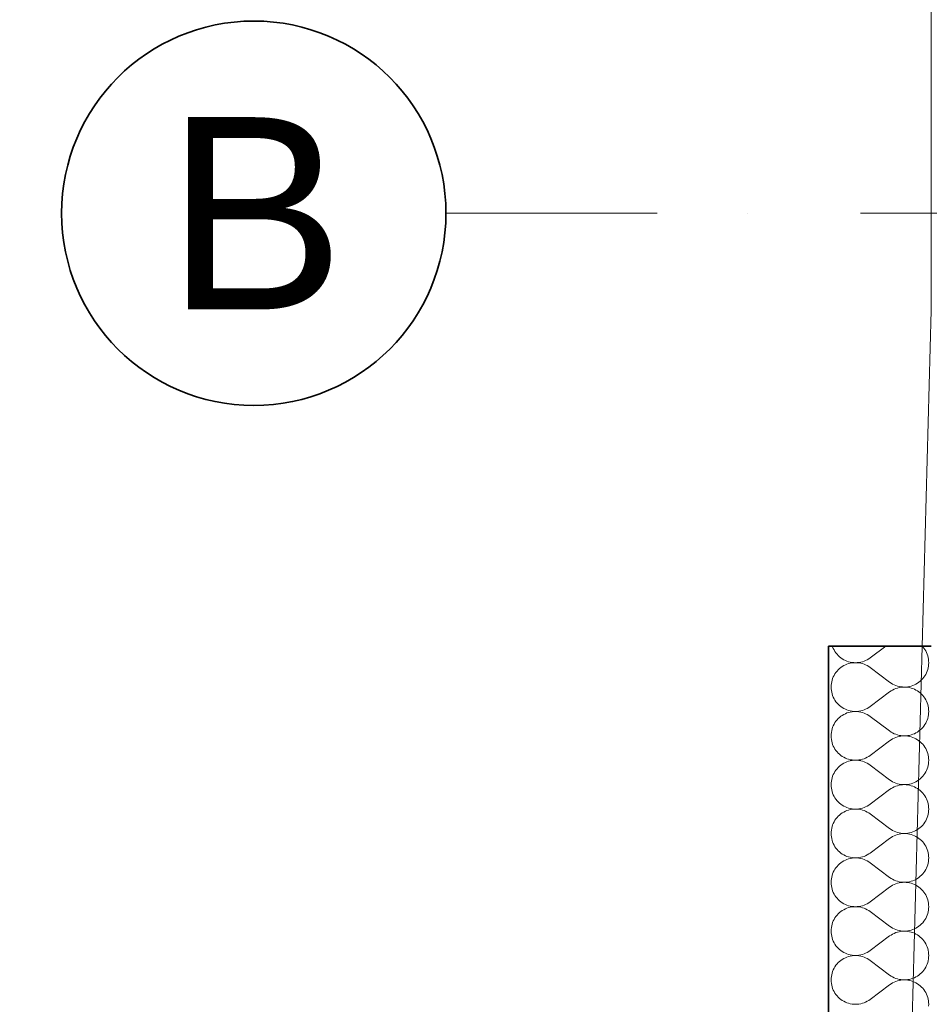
# Model space of a CAD drawing. Header units: millimetres. Extents: x -148444 to 51443, y -4810 to 453290.
# Tile 324 of 551: x -139261 to -137841, y 359514 to 361051. Entities that reach past the tile are written whole.
import ezdxf

# ---------------------------------------------------------------- set-up
doc = ezdxf.new("R2010")
doc.units = ezdxf.units.MM
doc.linetypes.add('Kropki i Kreski', pattern=[6.702778, 3.527778, -1.763889, 0, -1.411111])
for name, color, linetype in [('- A - ocieplenie', 8, 'Continuous'), ('Konstrukcja - Siatka mod', 8, 'Continuous'), ('Konstrukcja - Stropy', 8, 'Continuous')]:
    doc.layers.add(name, color=color, linetype=linetype)
doc.styles.add('STYL_AUTOMATYCZNY_1', font='arial.ttf')

# ---------------------------------------------------------------- blocks, each defined once
blk = doc.blocks.new('*X28')
at = {"layer": '- A - ocieplenie', "linetype": 'Continuous', "lineweight": 13, "ltscale": 100}
for p, q in [((19783.3, 387506.9), (19783.7, 387505.8)), ((19783.7, 387505.8), (19784.7, 387503.3)), ((19784.7, 387503.3), (19785.9, 387500.9)), ((19866.5, 387506.9), (19842.2, 387488.7)), ((19924.4, 387506), (19923.6, 387506.9)), ((19926.1, 387503.9), (19924.4, 387506)), ((19927.6, 387501.7), (19926.1, 387503.9)), ((19929, 387499.3), (19927.6, 387501.7)), ((19785.9, 387500.9), (19787.3, 387498.5)), ((19787.3, 387498.5), (19788.9, 387496.3)), ((19788.9, 387496.3), (19790.6, 387494.2)), ((19790.6, 387494.2), (19792.5, 387492.2)), ((19792.5, 387492.2), (19794.4, 387490.3)), ((19794.4, 387490.3), (19796.6, 387488.6)), ((19796.6, 387488.6), (19798.8, 387487.1)), ((19798.8, 387487.1), (19801.1, 387485.7)), ((19837.7, 387485.7), (19840, 387487.1)), ((19840, 387487.1), (19842.2, 387488.7)), ((19930.2, 387496.9), (19929, 387499.3)), ((19931.3, 387494.4), (19930.2, 387496.9)), ((19932.1, 387491.8), (19931.3, 387494.4)), ((19932.8, 387489.1), (19932.1, 387491.8)), ((19933.3, 387486.5), (19932.8, 387489.1)), ((19933.6, 387483.8), (19933.3, 387486.5)), ((19794.4, 387471.8), (19792.5, 387469.9)), ((19796.6, 387473.5), (19794.4, 387471.8)), ((19798.8, 387475), (19796.6, 387473.5)), ((19801.1, 387476.4), (19798.8, 387475)), ((19801.1, 387485.7), (19803.6, 387484.5)), ((19803.6, 387477.6), (19801.1, 387476.4)), ((19803.6, 387484.5), (19806.1, 387483.4)), ((19806.1, 387478.7), (19803.6, 387477.6)), ((19806.1, 387483.4), (19808.7, 387482.6)), ((19808.7, 387479.5), (19806.1, 387478.7)), ((19808.7, 387482.6), (19811.3, 387481.9)), ((19811.3, 387480.2), (19808.7, 387479.5)), ((19811.3, 387481.9), (19814, 387481.4)), ((19814, 387480.7), (19811.3, 387480.2)), ((19814, 387481.4), (19816.7, 387481.1)), ((19816.7, 387481), (19814, 387480.7)), ((19816.7, 387481.1), (19819.4, 387481)), ((19819.4, 387481), (19816.7, 387481)), ((19819.4, 387481), (19822.1, 387481.1)), ((19822.1, 387480.9), (19819.4, 387481)), ((19822.1, 387481.1), (19824.8, 387481.4)), ((19824.8, 387480.7), (19822.1, 387480.9)), ((19824.8, 387481.4), (19827.5, 387481.9)), ((19827.5, 387480.2), (19824.8, 387480.7)), ((19827.5, 387481.9), (19830.1, 387482.6)), ((19830.1, 387479.5), (19827.5, 387480.2)), ((19830.1, 387482.6), (19832.7, 387483.5)), ((19832.7, 387478.6), (19830.1, 387479.5)), ((19832.7, 387483.5), (19835.2, 387484.5)), ((19835.2, 387477.6), (19832.7, 387478.6)), ((19835.2, 387484.5), (19837.7, 387485.7)), ((19837.7, 387476.4), (19835.2, 387477.6)), ((19840, 387475), (19837.7, 387476.4)), ((19842.2, 387473.4), (19840, 387475)), ((19872.7, 387450.6), (19842.2, 387473.4)), ((19932.1, 387470.3), (19932.8, 387472.9)), ((19932.8, 387472.9), (19933.3, 387475.6)), ((19933.3, 387475.6), (19933.6, 387478.3)), ((19933.7, 387481), (19933.6, 387483.8)), ((19933.6, 387478.3), (19933.7, 387481)), ((19783.7, 387456.3), (19782.8, 387453.7)), ((19784.7, 387458.8), (19783.7, 387456.3)), ((19785.9, 387461.2), (19784.7, 387458.8)), ((19787.3, 387463.6), (19785.9, 387461.2)), ((19788.9, 387465.8), (19787.3, 387463.6)), ((19790.6, 387467.9), (19788.9, 387465.8)), ((19792.5, 387469.9), (19790.6, 387467.9)), ((19922.5, 387454.1), (19924.4, 387456.1)), ((19924.4, 387456.1), (19926.1, 387458.2)), ((19926.1, 387458.2), (19927.6, 387460.4)), ((19927.6, 387460.4), (19929, 387462.8)), ((19929, 387462.8), (19930.2, 387465.2)), ((19930.2, 387465.2), (19931.3, 387467.7)), ((19931.3, 387467.7), (19932.1, 387470.3)), ((19781.4, 387445.7), (19781.3, 387443)), ((19781.3, 387443), (19781.4, 387440.2)), ((19781.7, 387448.4), (19781.4, 387445.7)), ((19781.4, 387440.2), (19781.7, 387437.5)), ((19782.2, 387451.1), (19781.7, 387448.4)), ((19782.8, 387453.7), (19782.2, 387451.1)), ((19872.7, 387450.6), (19874.9, 387449)), ((19874.9, 387449), (19877.3, 387447.6)), ((19877.3, 387447.6), (19879.7, 387446.4)), ((19879.7, 387446.4), (19882.2, 387445.4)), ((19882.2, 387440.5), (19879.7, 387439.5)), ((19882.2, 387445.4), (19884.8, 387444.5)), ((19884.8, 387441.4), (19882.2, 387440.5)), ((19884.8, 387444.5), (19887.4, 387443.8)), ((19887.4, 387442.1), (19884.8, 387441.4)), ((19887.4, 387443.8), (19890.1, 387443.3)), ((19890.1, 387442.6), (19887.4, 387442.1)), ((19890.1, 387443.3), (19892.8, 387443.1)), ((19892.8, 387442.9), (19890.1, 387442.6)), ((19892.8, 387443.1), (19895.5, 387443)), ((19895.5, 387443), (19892.8, 387442.9)), ((19895.5, 387443), (19898.3, 387443)), ((19898.3, 387442.9), (19895.5, 387443)), ((19898.3, 387443), (19901, 387443.3)), ((19901, 387442.6), (19898.3, 387442.9)), ((19901, 387443.3), (19903.6, 387443.8)), ((19903.6, 387442.1), (19901, 387442.6)), ((19903.6, 387443.8), (19906.3, 387444.5)), ((19906.3, 387441.4), (19903.6, 387442.1)), ((19906.3, 387444.5), (19908.9, 387445.3)), ((19908.9, 387440.6), (19906.3, 387441.4)), ((19908.9, 387445.3), (19911.4, 387446.4)), ((19911.4, 387439.5), (19908.9, 387440.6)), ((19911.4, 387446.4), (19913.8, 387447.6)), ((19913.8, 387447.6), (19916.2, 387449)), ((19916.2, 387449), (19918.4, 387450.5)), ((19918.4, 387450.5), (19920.5, 387452.2)), ((19920.5, 387452.2), (19922.5, 387454.1)), ((19781.7, 387437.5), (19782.2, 387434.9)), ((19782.2, 387434.9), (19782.8, 387432.2)), ((19782.8, 387432.2), (19783.7, 387429.6)), ((19783.7, 387429.6), (19784.7, 387427.1)), ((19784.7, 387427.1), (19785.9, 387424.7)), ((19785.9, 387424.7), (19787.3, 387422.3)), ((19872.7, 387435.3), (19842.2, 387412.5)), ((19874.9, 387436.9), (19872.7, 387435.3)), ((19877.3, 387438.3), (19874.9, 387436.9)), ((19879.7, 387439.5), (19877.3, 387438.3)), ((19913.8, 387438.3), (19911.4, 387439.5)), ((19916.2, 387436.9), (19913.8, 387438.3)), ((19918.4, 387435.4), (19916.2, 387436.9)), ((19920.5, 387433.7), (19918.4, 387435.4)), ((19922.5, 387431.8), (19920.5, 387433.7)), ((19924.4, 387429.8), (19922.5, 387431.8)), ((19926.1, 387427.7), (19924.4, 387429.8)), ((19927.6, 387425.5), (19926.1, 387427.7)), ((19929, 387423.1), (19927.6, 387425.5)), ((19787.3, 387422.3), (19788.9, 387420.1)), ((19788.9, 387420.1), (19790.6, 387418)), ((19790.6, 387418), (19792.5, 387416)), ((19792.5, 387416), (19794.4, 387414.2)), ((19794.4, 387414.2), (19796.6, 387412.4)), ((19796.6, 387412.4), (19798.8, 387410.9)), ((19798.8, 387410.9), (19801.1, 387409.5)), ((19801.1, 387409.5), (19803.6, 387408.3)), ((19835.2, 387408.3), (19837.7, 387409.5)), ((19837.7, 387409.5), (19840, 387410.9)), ((19840, 387410.9), (19842.2, 387412.5)), ((19930.2, 387420.7), (19929, 387423.1)), ((19931.3, 387418.2), (19930.2, 387420.7)), ((19932.1, 387415.6), (19931.3, 387418.2)), ((19932.8, 387413), (19932.1, 387415.6)), ((19933.3, 387410.3), (19932.8, 387413)), ((19933.6, 387407.6), (19933.3, 387410.3)), ((19794.4, 387395.6), (19792.5, 387393.7)), ((19796.6, 387397.3), (19794.4, 387395.6)), ((19798.8, 387398.8), (19796.6, 387397.3)), ((19801.1, 387400.2), (19798.8, 387398.8)), ((19803.6, 387401.4), (19801.1, 387400.2)), ((19803.6, 387408.3), (19806.1, 387407.3)), ((19806.1, 387402.5), (19803.6, 387401.4)), ((19806.1, 387407.3), (19808.7, 387406.4)), ((19808.7, 387403.3), (19806.1, 387402.5)), ((19808.7, 387406.4), (19811.3, 387405.7)), ((19811.3, 387404), (19808.7, 387403.3)), ((19811.3, 387405.7), (19814, 387405.2)), ((19814, 387404.5), (19811.3, 387404)), ((19814, 387405.2), (19816.7, 387405)), ((19816.7, 387404.8), (19814, 387404.5)), ((19816.7, 387405), (19819.4, 387404.9)), ((19819.4, 387404.9), (19816.7, 387404.8)), ((19819.4, 387404.9), (19822.1, 387405)), ((19822.1, 387404.8), (19819.4, 387404.9)), ((19822.1, 387405), (19824.8, 387405.2)), ((19824.8, 387404.5), (19822.1, 387404.8)), ((19824.8, 387405.2), (19827.5, 387405.7)), ((19827.5, 387404), (19824.8, 387404.5)), ((19827.5, 387405.7), (19830.1, 387406.4)), ((19830.1, 387403.3), (19827.5, 387404)), ((19830.1, 387406.4), (19832.7, 387407.3)), ((19832.7, 387402.4), (19830.1, 387403.3)), ((19832.7, 387407.3), (19835.2, 387408.3)), ((19835.2, 387401.4), (19832.7, 387402.4)), ((19837.7, 387400.2), (19835.2, 387401.4)), ((19840, 387398.8), (19837.7, 387400.2)), ((19842.2, 387397.2), (19840, 387398.8)), ((19872.7, 387374.4), (19842.2, 387397.2)), ((19931.3, 387391.5), (19932.1, 387394.1)), ((19932.1, 387394.1), (19932.8, 387396.8)), ((19932.8, 387396.8), (19933.3, 387399.4)), ((19933.3, 387399.4), (19933.6, 387402.1)), ((19933.7, 387404.9), (19933.6, 387407.6)), ((19933.6, 387402.1), (19933.7, 387404.9)), ((19783.7, 387380.1), (19782.8, 387377.5)), ((19784.7, 387382.6), (19783.7, 387380.1)), ((19785.9, 387385), (19784.7, 387382.6)), ((19787.3, 387387.4), (19785.9, 387385)), ((19788.9, 387389.6), (19787.3, 387387.4)), ((19790.6, 387391.7), (19788.9, 387389.6)), ((19792.5, 387393.7), (19790.6, 387391.7)), ((19922.5, 387377.9), (19924.4, 387379.9)), ((19924.4, 387379.9), (19926.1, 387382)), ((19926.1, 387382), (19927.6, 387384.3)), ((19927.6, 387384.3), (19929, 387386.6)), ((19929, 387386.6), (19930.2, 387389)), ((19930.2, 387389), (19931.3, 387391.5)), ((19781.4, 387369.5), (19781.3, 387366.8)), ((19781.3, 387366.8), (19781.4, 387364)), ((19781.7, 387372.2), (19781.4, 387369.5)), ((19781.4, 387364), (19781.7, 387361.3)), ((19782.2, 387374.9), (19781.7, 387372.2)), ((19782.8, 387377.5), (19782.2, 387374.9)), ((19872.7, 387374.4), (19874.9, 387372.8)), ((19874.9, 387372.8), (19877.3, 387371.4)), ((19877.3, 387371.4), (19879.7, 387370.2)), ((19879.7, 387363.3), (19877.3, 387362.1)), ((19879.7, 387370.2), (19882.2, 387369.2)), ((19882.2, 387364.4), (19879.7, 387363.3)), ((19882.2, 387369.2), (19884.8, 387368.3)), ((19884.8, 387365.2), (19882.2, 387364.4)), ((19884.8, 387368.3), (19887.4, 387367.6)), ((19887.4, 387365.9), (19884.8, 387365.2)), ((19887.4, 387367.6), (19890.1, 387367.2)), ((19890.1, 387366.4), (19887.4, 387365.9)), ((19890.1, 387367.2), (19892.8, 387366.9)), ((19892.8, 387366.7), (19890.1, 387366.4)), ((19892.8, 387366.9), (19895.5, 387366.8)), ((19895.5, 387366.8), (19892.8, 387366.7)), ((19895.5, 387366.8), (19898.3, 387366.9)), ((19898.3, 387366.7), (19895.5, 387366.8)), ((19898.3, 387366.9), (19901, 387367.1)), ((19901, 387366.4), (19898.3, 387366.7)), ((19901, 387367.1), (19903.6, 387367.6)), ((19903.6, 387365.9), (19901, 387366.4)), ((19903.6, 387367.6), (19906.3, 387368.3)), ((19906.3, 387365.2), (19903.6, 387365.9)), ((19906.3, 387368.3), (19908.9, 387369.2)), ((19908.9, 387364.4), (19906.3, 387365.2)), ((19908.9, 387369.2), (19911.4, 387370.2)), ((19911.4, 387363.3), (19908.9, 387364.4)), ((19911.4, 387370.2), (19913.8, 387371.4)), ((19913.8, 387362.1), (19911.4, 387363.3)), ((19913.8, 387371.4), (19916.2, 387372.8)), ((19916.2, 387372.8), (19918.4, 387374.4)), ((19918.4, 387374.4), (19920.5, 387376.1)), ((19920.5, 387376.1), (19922.5, 387377.9)), ((19781.7, 387361.3), (19782.2, 387358.7)), ((19782.2, 387358.7), (19782.8, 387356)), ((19782.8, 387356), (19783.7, 387353.4)), ((19783.7, 387353.4), (19784.7, 387350.9)), ((19784.7, 387350.9), (19785.9, 387348.5)), ((19785.9, 387348.5), (19787.3, 387346.2)), ((19872.7, 387359.1), (19842.2, 387336.3)), ((19874.9, 387360.7), (19872.7, 387359.1)), ((19877.3, 387362.1), (19874.9, 387360.7)), ((19916.2, 387360.7), (19913.8, 387362.1)), ((19918.4, 387359.2), (19916.2, 387360.7)), ((19920.5, 387357.5), (19918.4, 387359.2)), ((19922.5, 387355.6), (19920.5, 387357.5)), ((19924.4, 387353.6), (19922.5, 387355.6)), ((19926.1, 387351.5), (19924.4, 387353.6)), ((19927.6, 387349.3), (19926.1, 387351.5)), ((19929, 387346.9), (19927.6, 387349.3)), ((19787.3, 387346.2), (19788.9, 387343.9)), ((19788.9, 387343.9), (19790.6, 387341.8)), ((19790.6, 387341.8), (19792.5, 387339.8)), ((19792.5, 387339.8), (19794.4, 387338)), ((19794.4, 387338), (19796.6, 387336.3)), ((19796.6, 387336.3), (19798.8, 387334.7)), ((19798.8, 387334.7), (19801.1, 387333.3)), ((19801.1, 387333.3), (19803.6, 387332.1)), ((19835.2, 387332.1), (19837.7, 387333.3)), ((19837.7, 387333.3), (19840, 387334.7)), ((19840, 387334.7), (19842.2, 387336.3)), ((19930.2, 387344.5), (19929, 387346.9)), ((19931.3, 387342), (19930.2, 387344.5)), ((19932.1, 387339.4), (19931.3, 387342)), ((19932.8, 387336.8), (19932.1, 387339.4)), ((19933.3, 387334.1), (19932.8, 387336.8)), ((19933.6, 387331.4), (19933.3, 387334.1)), ((19792.5, 387317.5), (19790.6, 387315.5)), ((19794.4, 387319.4), (19792.5, 387317.5)), ((19796.6, 387321.1), (19794.4, 387319.4)), ((19798.8, 387322.6), (19796.6, 387321.1)), ((19801.1, 387324), (19798.8, 387322.6)), ((19803.6, 387325.2), (19801.1, 387324)), ((19803.6, 387332.1), (19806.1, 387331.1)), ((19806.1, 387326.3), (19803.6, 387325.2)), ((19806.1, 387331.1), (19808.7, 387330.2)), ((19808.7, 387327.1), (19806.1, 387326.3)), ((19808.7, 387330.2), (19811.3, 387329.5)), ((19811.3, 387327.8), (19808.7, 387327.1)), ((19811.3, 387329.5), (19814, 387329.1)), ((19814, 387328.3), (19811.3, 387327.8)), ((19814, 387329.1), (19816.7, 387328.8)), ((19816.7, 387328.6), (19814, 387328.3)), ((19816.7, 387328.8), (19819.4, 387328.7)), ((19819.4, 387328.7), (19816.7, 387328.6)), ((19819.4, 387328.7), (19822.1, 387328.8)), ((19822.1, 387328.6), (19819.4, 387328.7)), ((19822.1, 387328.8), (19824.8, 387329.1)), ((19824.8, 387328.3), (19822.1, 387328.6)), ((19824.8, 387329.1), (19827.5, 387329.5)), ((19827.5, 387327.8), (19824.8, 387328.3)), ((19827.5, 387329.5), (19830.1, 387330.2)), ((19830.1, 387327.1), (19827.5, 387327.8)), ((19830.1, 387330.2), (19832.7, 387331.1)), ((19832.7, 387326.3), (19830.1, 387327.1)), ((19832.7, 387331.1), (19835.2, 387332.1)), ((19835.2, 387325.2), (19832.7, 387326.3)), ((19837.7, 387324), (19835.2, 387325.2)), ((19840, 387322.6), (19837.7, 387324)), ((19842.2, 387321), (19840, 387322.6)), ((19872.7, 387298.2), (19842.2, 387321)), ((19931.3, 387315.3), (19932.1, 387317.9)), ((19932.1, 387317.9), (19932.8, 387320.6)), ((19932.8, 387320.6), (19933.3, 387323.2)), ((19933.3, 387323.2), (19933.6, 387325.9)), ((19933.7, 387328.7), (19933.6, 387331.4)), ((19933.6, 387325.9), (19933.7, 387328.7)), ((19783.7, 387303.9), (19782.8, 387301.3)), ((19784.7, 387306.4), (19783.7, 387303.9)), ((19785.9, 387308.8), (19784.7, 387306.4)), ((19787.3, 387311.2), (19785.9, 387308.8)), ((19788.9, 387313.4), (19787.3, 387311.2)), ((19790.6, 387315.5), (19788.9, 387313.4)), ((19920.5, 387299.9), (19922.5, 387301.7)), ((19922.5, 387301.7), (19924.4, 387303.7)), ((19924.4, 387303.7), (19926.1, 387305.8)), ((19926.1, 387305.8), (19927.6, 387308.1)), ((19927.6, 387308.1), (19929, 387310.4)), ((19929, 387310.4), (19930.2, 387312.8)), ((19930.2, 387312.8), (19931.3, 387315.3)), ((19781.4, 387293.3), (19781.3, 387290.6)), ((19781.3, 387290.6), (19781.4, 387287.9)), ((19781.7, 387296), (19781.4, 387293.3)), ((19781.4, 387287.9), (19781.7, 387285.1)), ((19782.2, 387298.7), (19781.7, 387296)), ((19782.8, 387301.3), (19782.2, 387298.7)), ((19872.7, 387298.2), (19874.9, 387296.6)), ((19874.9, 387296.6), (19877.3, 387295.2)), ((19877.3, 387295.2), (19879.7, 387294)), ((19879.7, 387287.1), (19877.3, 387285.9)), ((19879.7, 387294), (19882.2, 387293)), ((19882.2, 387288.2), (19879.7, 387287.1)), ((19882.2, 387293), (19884.8, 387292.1)), ((19884.8, 387289), (19882.2, 387288.2)), ((19884.8, 387292.1), (19887.4, 387291.4)), ((19887.4, 387289.7), (19884.8, 387289)), ((19887.4, 387291.4), (19890.1, 387291)), ((19890.1, 387290.2), (19887.4, 387289.7)), ((19890.1, 387291), (19892.8, 387290.7)), ((19892.8, 387290.5), (19890.1, 387290.2)), ((19892.8, 387290.7), (19895.5, 387290.6)), ((19895.5, 387290.6), (19892.8, 387290.5)), ((19895.5, 387290.6), (19898.3, 387290.7)), ((19898.3, 387290.5), (19895.5, 387290.6)), ((19898.3, 387290.7), (19901, 387291)), ((19901, 387290.2), (19898.3, 387290.5)), ((19901, 387291), (19903.6, 387291.4)), ((19903.6, 387289.7), (19901, 387290.2)), ((19903.6, 387291.4), (19906.3, 387292.1)), ((19906.3, 387289), (19903.6, 387289.7)), ((19906.3, 387292.1), (19908.9, 387293)), ((19908.9, 387288.2), (19906.3, 387289)), ((19908.9, 387293), (19911.4, 387294)), ((19911.4, 387287.1), (19908.9, 387288.2)), ((19911.4, 387294), (19913.8, 387295.2)), ((19913.8, 387285.9), (19911.4, 387287.1)), ((19913.8, 387295.2), (19916.2, 387296.6)), ((19916.2, 387296.6), (19918.4, 387298.2)), ((19918.4, 387298.2), (19920.5, 387299.9)), ((19781.7, 387285.1), (19782.2, 387282.5)), ((19782.2, 387282.5), (19782.8, 387279.8)), ((19782.8, 387279.8), (19783.7, 387277.3)), ((19783.7, 387277.3), (19784.7, 387274.7)), ((19784.7, 387274.7), (19785.9, 387272.3)), ((19785.9, 387272.3), (19787.3, 387270)), ((19872.7, 387283), (19842.2, 387260.1)), ((19874.9, 387284.5), (19872.7, 387283)), ((19877.3, 387285.9), (19874.9, 387284.5)), ((19916.2, 387284.5), (19913.8, 387285.9)), ((19918.4, 387283), (19916.2, 387284.5)), ((19920.5, 387281.3), (19918.4, 387283)), ((19922.5, 387279.4), (19920.5, 387281.3)), ((19924.4, 387277.4), (19922.5, 387279.4)), ((19926.1, 387275.3), (19924.4, 387277.4)), ((19927.6, 387273.1), (19926.1, 387275.3)), ((19929, 387270.7), (19927.6, 387273.1)), ((19787.3, 387270), (19788.9, 387267.7)), ((19788.9, 387267.7), (19790.6, 387265.6)), ((19790.6, 387265.6), (19792.5, 387263.6)), ((19792.5, 387263.6), (19794.4, 387261.8)), ((19794.4, 387261.8), (19796.6, 387260.1)), ((19796.6, 387260.1), (19798.8, 387258.5)), ((19798.8, 387258.5), (19801.1, 387257.1)), ((19801.1, 387257.1), (19803.6, 387255.9)), ((19803.6, 387255.9), (19806.1, 387254.9)), ((19832.7, 387254.9), (19835.2, 387255.9)), ((19835.2, 387255.9), (19837.7, 387257.2)), ((19837.7, 387257.2), (19840, 387258.5)), ((19840, 387258.5), (19842.2, 387260.1)), ((19930.2, 387268.3), (19929, 387270.7)), ((19931.3, 387265.8), (19930.2, 387268.3)), ((19932.1, 387263.2), (19931.3, 387265.8)), ((19932.8, 387260.6), (19932.1, 387263.2)), ((19933.3, 387257.9), (19932.8, 387260.6)), ((19933.6, 387255.2), (19933.3, 387257.9)), ((19792.5, 387241.3), (19790.6, 387239.3)), ((19794.4, 387243.2), (19792.5, 387241.3)), ((19796.6, 387244.9), (19794.4, 387243.2)), ((19798.8, 387246.4), (19796.6, 387244.9)), ((19801.1, 387247.8), (19798.8, 387246.4)), ((19803.6, 387249), (19801.1, 387247.8)), ((19806.1, 387250.1), (19803.6, 387249)), ((19806.1, 387254.9), (19808.7, 387254)), ((19808.7, 387250.9), (19806.1, 387250.1)), ((19808.7, 387254), (19811.3, 387253.3)), ((19811.3, 387251.6), (19808.7, 387250.9)), ((19811.3, 387253.3), (19814, 387252.9)), ((19814, 387252.1), (19811.3, 387251.6)), ((19814, 387252.9), (19816.7, 387252.6)), ((19816.7, 387252.4), (19814, 387252.1)), ((19816.7, 387252.6), (19819.4, 387252.5)), ((19819.4, 387252.5), (19816.7, 387252.4)), ((19819.4, 387252.5), (19822.1, 387252.6)), ((19822.1, 387252.4), (19819.4, 387252.5)), ((19822.1, 387252.6), (19824.8, 387252.9)), ((19824.8, 387252.1), (19822.1, 387252.4)), ((19824.8, 387252.9), (19827.5, 387253.4)), ((19827.5, 387251.6), (19824.8, 387252.1)), ((19827.5, 387253.4), (19830.1, 387254)), ((19830.1, 387250.9), (19827.5, 387251.6)), ((19830.1, 387254), (19832.7, 387254.9)), ((19832.7, 387250.1), (19830.1, 387250.9)), ((19835.2, 387249), (19832.7, 387250.1)), ((19837.7, 387247.8), (19835.2, 387249)), ((19840, 387246.4), (19837.7, 387247.8)), ((19842.2, 387244.9), (19840, 387246.4)), ((19872.7, 387222), (19842.2, 387244.9)), ((19931.3, 387239.2), (19932.1, 387241.7)), ((19932.1, 387241.7), (19932.8, 387244.4)), ((19932.8, 387244.4), (19933.3, 387247.1)), ((19933.3, 387247.1), (19933.6, 387249.8)), ((19933.7, 387252.5), (19933.6, 387255.2)), ((19933.6, 387249.8), (19933.7, 387252.5)), ((19782.8, 387225.1), (19782.2, 387222.5)), ((19783.7, 387227.7), (19782.8, 387225.1)), ((19784.7, 387230.2), (19783.7, 387227.7)), ((19785.9, 387232.6), (19784.7, 387230.2)), ((19787.3, 387235), (19785.9, 387232.6)), ((19788.9, 387237.2), (19787.3, 387235)), ((19790.6, 387239.3), (19788.9, 387237.2)), ((19920.5, 387223.7), (19922.5, 387225.5)), ((19922.5, 387225.5), (19924.4, 387227.5)), ((19924.4, 387227.5), (19926.1, 387229.6)), ((19926.1, 387229.6), (19927.6, 387231.9)), ((19927.6, 387231.9), (19929, 387234.2)), ((19929, 387234.2), (19930.2, 387236.6)), ((19930.2, 387236.6), (19931.3, 387239.2)), ((19781.4, 387217.1), (19781.3, 387214.4)), ((19781.3, 387214.4), (19781.4, 387211.7)), ((19781.7, 387219.8), (19781.4, 387217.1)), ((19781.4, 387211.7), (19781.7, 387209)), ((19782.2, 387222.5), (19781.7, 387219.8)), ((19872.7, 387222), (19874.9, 387220.4)), ((19874.9, 387220.4), (19877.3, 387219.1)), ((19877.3, 387209.7), (19874.9, 387208.3)), ((19877.3, 387219.1), (19879.7, 387217.8)), ((19879.7, 387210.9), (19877.3, 387209.7)), ((19879.7, 387217.8), (19882.2, 387216.8)), ((19882.2, 387212), (19879.7, 387210.9)), ((19882.2, 387216.8), (19884.8, 387215.9)), ((19884.8, 387212.8), (19882.2, 387212)), ((19884.8, 387215.9), (19887.4, 387215.3)), ((19887.4, 387213.5), (19884.8, 387212.8)), ((19887.4, 387215.3), (19890.1, 387214.8)), ((19890.1, 387214), (19887.4, 387213.5)), ((19890.1, 387214.8), (19892.8, 387214.5)), ((19892.8, 387214.3), (19890.1, 387214)), ((19892.8, 387214.5), (19895.5, 387214.4)), ((19895.5, 387214.4), (19892.8, 387214.3)), ((19895.5, 387214.4), (19898.3, 387214.5)), ((19898.3, 387214.3), (19895.5, 387214.4)), ((19898.3, 387214.5), (19901, 387214.8)), ((19901, 387214), (19898.3, 387214.3)), ((19901, 387214.8), (19903.6, 387215.2)), ((19903.6, 387213.5), (19901, 387214)), ((19903.6, 387215.2), (19906.3, 387215.9)), ((19906.3, 387212.8), (19903.6, 387213.5)), ((19906.3, 387215.9), (19908.9, 387216.8)), ((19908.9, 387212), (19906.3, 387212.8)), ((19908.9, 387216.8), (19911.4, 387217.8)), ((19911.4, 387210.9), (19908.9, 387212)), ((19911.4, 387217.8), (19913.8, 387219)), ((19913.8, 387209.7), (19911.4, 387210.9)), ((19913.8, 387219), (19916.2, 387220.4)), ((19916.2, 387208.3), (19913.8, 387209.7)), ((19916.2, 387220.4), (19918.4, 387222)), ((19918.4, 387222), (19920.5, 387223.7)), ((19781.7, 387209), (19782.2, 387206.3)), ((19782.2, 387206.3), (19782.8, 387203.6)), ((19782.8, 387203.6), (19783.7, 387201.1)), ((19783.7, 387201.1), (19784.7, 387198.6)), ((19784.7, 387198.6), (19785.9, 387196.1)), ((19785.9, 387196.1), (19787.3, 387193.8)), ((19872.7, 387206.8), (19842.2, 387183.9)), ((19874.9, 387208.3), (19872.7, 387206.8)), ((19918.4, 387206.8), (19916.2, 387208.3)), ((19920.5, 387205.1), (19918.4, 387206.8)), ((19922.5, 387203.2), (19920.5, 387205.1)), ((19924.4, 387201.2), (19922.5, 387203.2)), ((19926.1, 387199.1), (19924.4, 387201.2)), ((19927.6, 387196.9), (19926.1, 387199.1)), ((19929, 387194.6), (19927.6, 387196.9)), ((19930.2, 387192.1), (19929, 387194.6)), ((19787.3, 387193.8), (19788.9, 387191.5)), ((19788.9, 387191.5), (19790.6, 387189.4)), ((19790.6, 387189.4), (19792.5, 387187.4)), ((19792.5, 387187.4), (19794.4, 387185.6)), ((19794.4, 387185.6), (19796.6, 387183.9)), ((19796.6, 387183.9), (19798.8, 387182.3)), ((19798.8, 387182.3), (19801.1, 387180.9)), ((19801.1, 387180.9), (19803.6, 387179.7)), ((19803.6, 387179.7), (19806.1, 387178.7)), ((19806.1, 387178.7), (19808.7, 387177.8)), ((19830.1, 387177.8), (19832.7, 387178.7)), ((19832.7, 387178.7), (19835.2, 387179.7)), ((19835.2, 387179.7), (19837.7, 387181)), ((19837.7, 387181), (19840, 387182.4)), ((19840, 387182.4), (19842.2, 387183.9)), ((19931.3, 387189.6), (19930.2, 387192.1)), ((19932.1, 387187), (19931.3, 387189.6)), ((19932.8, 387184.4), (19932.1, 387187)), ((19933.3, 387181.7), (19932.8, 387184.4)), ((19933.6, 387179), (19933.3, 387181.7)), ((19933.7, 387176.3), (19933.6, 387179)), ((19792.5, 387165.1), (19790.6, 387163.1)), ((19794.4, 387167), (19792.5, 387165.1)), ((19796.6, 387168.7), (19794.4, 387167)), ((19798.8, 387170.2), (19796.6, 387168.7)), ((19801.1, 387171.6), (19798.8, 387170.2)), ((19803.6, 387172.9), (19801.1, 387171.6)), ((19806.1, 387173.9), (19803.6, 387172.9)), ((19808.7, 387174.7), (19806.1, 387173.9)), ((19808.7, 387177.8), (19811.3, 387177.2)), ((19811.3, 387175.4), (19808.7, 387174.7)), ((19811.3, 387177.2), (19814, 387176.7)), ((19814, 387175.9), (19811.3, 387175.4)), ((19814, 387176.7), (19816.7, 387176.4)), ((19816.7, 387176.2), (19814, 387175.9)), ((19816.7, 387176.4), (19819.4, 387176.3)), ((19819.4, 387176.3), (19816.7, 387176.2)), ((19819.4, 387176.3), (19822.1, 387176.4)), ((19822.1, 387176.2), (19819.4, 387176.3)), ((19822.1, 387176.4), (19824.8, 387176.7)), ((19824.8, 387175.9), (19822.1, 387176.2)), ((19824.8, 387176.7), (19827.5, 387177.2)), ((19827.5, 387175.4), (19824.8, 387175.9)), ((19827.5, 387177.2), (19830.1, 387177.8)), ((19830.1, 387174.7), (19827.5, 387175.4)), ((19832.7, 387173.9), (19830.1, 387174.7)), ((19835.2, 387172.8), (19832.7, 387173.9)), ((19837.7, 387171.6), (19835.2, 387172.8)), ((19840, 387170.2), (19837.7, 387171.6)), ((19842.2, 387168.7), (19840, 387170.2)), ((19872.7, 387145.8), (19842.2, 387168.7)), ((19931.3, 387163), (19932.1, 387165.5)), ((19932.1, 387165.5), (19932.8, 387168.2)), ((19932.8, 387168.2), (19933.3, 387170.9)), ((19933.3, 387170.9), (19933.6, 387173.6)), ((19933.6, 387173.6), (19933.7, 387176.3)), ((19782.8, 387148.9), (19782.2, 387146.3)), ((19783.7, 387151.5), (19782.8, 387148.9)), ((19784.7, 387154), (19783.7, 387151.5)), ((19785.9, 387156.5), (19784.7, 387154)), ((19787.3, 387158.8), (19785.9, 387156.5)), ((19788.9, 387161), (19787.3, 387158.8)), ((19790.6, 387163.1), (19788.9, 387161)), ((19920.5, 387147.5), (19922.5, 387149.3)), ((19922.5, 387149.3), (19924.4, 387151.3)), ((19924.4, 387151.3), (19926.1, 387153.4)), ((19926.1, 387153.4), (19927.6, 387155.7)), ((19927.6, 387155.7), (19929, 387158)), ((19929, 387158), (19930.2, 387160.5)), ((19930.2, 387160.5), (19931.3, 387163)), ((19781.4, 387140.9), (19781.3, 387138.2)), ((19781.3, 387138.2), (19781.4, 387135.5)), ((19781.7, 387143.6), (19781.4, 387140.9)), ((19781.4, 387135.5), (19781.7, 387132.8)), ((19782.2, 387146.3), (19781.7, 387143.6)), ((19781.7, 387132.8), (19782.2, 387130.1)), ((19872.7, 387145.8), (19874.9, 387144.3)), ((19874.9, 387144.3), (19877.3, 387142.9)), ((19877.3, 387133.5), (19874.9, 387132.1)), ((19877.3, 387142.9), (19879.7, 387141.6)), ((19879.7, 387134.7), (19877.3, 387133.5)), ((19879.7, 387141.6), (19882.2, 387140.6)), ((19882.2, 387135.8), (19879.7, 387134.7)), ((19882.2, 387140.6), (19884.8, 387139.7)), ((19884.8, 387136.6), (19882.2, 387135.8)), ((19884.8, 387139.7), (19887.4, 387139.1)), ((19887.4, 387137.3), (19884.8, 387136.6)), ((19887.4, 387139.1), (19890.1, 387138.6)), ((19890.1, 387137.8), (19887.4, 387137.3)), ((19890.1, 387138.6), (19892.8, 387138.3)), ((19892.8, 387138.1), (19890.1, 387137.8)), ((19892.8, 387138.3), (19895.5, 387138.2)), ((19895.5, 387138.2), (19892.8, 387138.1)), ((19895.5, 387138.2), (19898.3, 387138.3)), ((19898.3, 387138.1), (19895.5, 387138.2)), ((19898.3, 387138.3), (19901, 387138.6)), ((19901, 387137.8), (19898.3, 387138.1)), ((19901, 387138.6), (19903.6, 387139.1)), ((19903.6, 387137.3), (19901, 387137.8)), ((19903.6, 387139.1), (19906.3, 387139.7)), ((19906.3, 387136.7), (19903.6, 387137.3)), ((19906.3, 387139.7), (19908.9, 387140.6)), ((19908.9, 387135.8), (19906.3, 387136.7)), ((19908.9, 387140.6), (19911.4, 387141.6)), ((19911.4, 387134.8), (19908.9, 387135.8)), ((19911.4, 387141.6), (19913.8, 387142.8)), ((19913.8, 387133.5), (19911.4, 387134.8)), ((19913.8, 387142.8), (19916.2, 387144.2)), ((19916.2, 387132.2), (19913.8, 387133.5)), ((19916.2, 387144.2), (19918.4, 387145.8)), ((19918.4, 387145.8), (19920.5, 387147.5)), ((19782.2, 387130.1), (19782.8, 387127.5)), ((19782.8, 387127.5), (19783.7, 387124.9)), ((19783.7, 387124.9), (19784.7, 387122.4)), ((19784.7, 387122.4), (19785.9, 387119.9)), ((19785.9, 387119.9), (19787.3, 387117.6)), ((19787.3, 387117.6), (19788.9, 387115.4)), ((19872.7, 387130.6), (19842.2, 387107.7)), ((19874.9, 387132.1), (19872.7, 387130.6)), ((19918.4, 387130.6), (19916.2, 387132.2)), ((19920.5, 387128.9), (19918.4, 387130.6)), ((19922.5, 387127), (19920.5, 387128.9)), ((19924.4, 387125.1), (19922.5, 387127)), ((19926.1, 387122.9), (19924.4, 387125.1)), ((19927.6, 387120.7), (19926.1, 387122.9)), ((19929, 387118.4), (19927.6, 387120.7)), ((19930.2, 387115.9), (19929, 387118.4)), ((19788.9, 387115.4), (19790.6, 387113.2)), ((19790.6, 387113.2), (19792.5, 387111.2)), ((19792.5, 387111.2), (19794.4, 387109.4)), ((19794.4, 387109.4), (19796.6, 387107.7)), ((19796.6, 387107.7), (19798.8, 387106.1)), ((19798.8, 387106.1), (19801.1, 387104.7)), ((19801.1, 387104.7), (19803.6, 387103.5)), ((19803.6, 387103.5), (19806.1, 387102.5)), ((19806.1, 387102.5), (19808.7, 387101.6)), ((19830.1, 387101.6), (19832.7, 387102.5)), ((19832.7, 387102.5), (19835.2, 387103.6)), ((19835.2, 387103.6), (19837.7, 387104.8)), ((19837.7, 387104.8), (19840, 387106.2)), ((19840, 387106.2), (19842.2, 387107.7)), ((19931.3, 387113.4), (19930.2, 387115.9)), ((19932.1, 387110.8), (19931.3, 387113.4)), ((19932.8, 387108.2), (19932.1, 387110.8)), ((19933.3, 387105.5), (19932.8, 387108.2)), ((19933.6, 387102.8), (19933.3, 387105.5)), ((19933.7, 387100.1), (19933.6, 387102.8)), ((19790.6, 387087), (19788.9, 387084.8)), ((19792.5, 387088.9), (19790.6, 387087)), ((19794.4, 387090.8), (19792.5, 387088.9)), ((19796.6, 387092.5), (19794.4, 387090.8)), ((19798.8, 387094.1), (19796.6, 387092.5)), ((19801.1, 387095.4), (19798.8, 387094.1)), ((19803.6, 387096.7), (19801.1, 387095.4)), ((19806.1, 387097.7), (19803.6, 387096.7)), ((19808.7, 387098.6), (19806.1, 387097.7)), ((19808.7, 387101.6), (19811.3, 387101)), ((19811.3, 387099.2), (19808.7, 387098.6)), ((19811.3, 387101), (19814, 387100.5)), ((19814, 387099.7), (19811.3, 387099.2)), ((19814, 387100.5), (19816.7, 387100.2)), ((19816.7, 387100), (19814, 387099.7)), ((19816.7, 387100.2), (19819.4, 387100.1)), ((19819.4, 387100.1), (19816.7, 387100)), ((19819.4, 387100.1), (19822.1, 387100.2)), ((19822.1, 387100), (19819.4, 387100.1)), ((19822.1, 387100.2), (19824.8, 387100.5)), ((19824.8, 387099.7), (19822.1, 387100)), ((19824.8, 387100.5), (19827.5, 387101)), ((19827.5, 387099.2), (19824.8, 387099.7)), ((19827.5, 387101), (19830.1, 387101.6)), ((19830.1, 387098.5), (19827.5, 387099.2)), ((19832.7, 387097.7), (19830.1, 387098.5)), ((19835.2, 387096.6), (19832.7, 387097.7)), ((19837.7, 387095.4), (19835.2, 387096.6)), ((19840, 387094), (19837.7, 387095.4)), ((19842.2, 387092.5), (19840, 387094)), ((19872.7, 387069.6), (19842.2, 387092.5)), ((19930.2, 387084.3), (19931.3, 387086.8)), ((19931.3, 387086.8), (19932.1, 387089.4)), ((19932.1, 387089.4), (19932.8, 387092)), ((19932.8, 387092), (19933.3, 387094.7)), ((19933.3, 387094.7), (19933.6, 387097.4)), ((19933.6, 387097.4), (19933.7, 387100.1)), ((19782.8, 387072.7), (19782.2, 387070.1)), ((19783.7, 387075.3), (19782.8, 387072.7)), ((19784.7, 387077.8), (19783.7, 387075.3)), ((19785.9, 387080.3), (19784.7, 387077.8)), ((19787.3, 387082.6), (19785.9, 387080.3)), ((19788.9, 387084.8), (19787.3, 387082.6)), ((19918.4, 387069.6), (19920.5, 387071.3)), ((19920.5, 387071.3), (19922.5, 387073.2)), ((19922.5, 387073.2), (19924.4, 387075.1)), ((19924.4, 387075.1), (19926.1, 387077.3)), ((19926.1, 387077.3), (19927.6, 387079.5)), ((19927.6, 387079.5), (19929, 387081.8)), ((19929, 387081.8), (19930.2, 387084.3)), ((19781.4, 387064.7), (19781.3, 387062)), ((19781.3, 387062), (19781.4, 387059.3)), ((19781.7, 387067.4), (19781.4, 387064.7)), ((19781.4, 387059.3), (19781.7, 387056.6)), ((19782.2, 387070.1), (19781.7, 387067.4)), ((19781.7, 387056.6), (19782.2, 387053.9)), ((19872.7, 387069.6), (19874.9, 387068.1)), ((19874.9, 387055.9), (19872.7, 387054.4)), ((19874.9, 387068.1), (19877.3, 387066.7)), ((19877.3, 387057.3), (19874.9, 387055.9)), ((19877.3, 387066.7), (19879.7, 387065.5)), ((19879.7, 387058.5), (19877.3, 387057.3)), ((19879.7, 387065.5), (19882.2, 387064.4)), ((19882.2, 387059.6), (19879.7, 387058.5)), ((19882.2, 387064.4), (19884.8, 387063.6)), ((19884.8, 387060.4), (19882.2, 387059.6)), ((19884.8, 387063.6), (19887.4, 387062.9)), ((19887.4, 387061.1), (19884.8, 387060.4)), ((19887.4, 387062.9), (19890.1, 387062.4)), ((19890.1, 387061.6), (19887.4, 387061.1)), ((19890.1, 387062.4), (19892.8, 387062.1)), ((19892.8, 387061.9), (19890.1, 387061.6)), ((19892.8, 387062.1), (19895.5, 387062)), ((19895.5, 387062), (19892.8, 387061.9)), ((19895.5, 387062), (19898.3, 387062.1)), ((19898.3, 387061.9), (19895.5, 387062)), ((19898.3, 387062.1), (19901, 387062.4)), ((19901, 387061.6), (19898.3, 387061.9)), ((19901, 387062.4), (19903.6, 387062.9)), ((19903.6, 387061.1), (19901, 387061.6)), ((19903.6, 387062.9), (19906.3, 387063.5)), ((19906.3, 387060.5), (19903.6, 387061.1)), ((19906.3, 387063.5), (19908.9, 387064.4)), ((19908.9, 387059.6), (19906.3, 387060.5)), ((19908.9, 387064.4), (19911.4, 387065.4)), ((19911.4, 387058.6), (19908.9, 387059.6)), ((19911.4, 387065.4), (19913.8, 387066.7)), ((19913.8, 387057.3), (19911.4, 387058.6)), ((19913.8, 387066.7), (19916.2, 387068)), ((19916.2, 387056), (19913.8, 387057.3)), ((19916.2, 387068), (19918.4, 387069.6)), ((19918.4, 387054.4), (19916.2, 387056)), ((19782.2, 387053.9), (19782.8, 387051.3)), ((19782.8, 387051.3), (19783.7, 387048.7)), ((19783.7, 387048.7), (19784.7, 387046.2)), ((19784.7, 387046.2), (19785.9, 387043.7)), ((19785.9, 387043.7), (19787.3, 387041.4)), ((19787.3, 387041.4), (19788.9, 387039.2)), ((19872.7, 387054.4), (19842.2, 387031.5)), ((19920.5, 387052.7), (19918.4, 387054.4)), ((19922.5, 387050.9), (19920.5, 387052.7)), ((19924.4, 387048.9), (19922.5, 387050.9)), ((19926.1, 387046.7), (19924.4, 387048.9)), ((19927.6, 387044.5), (19926.1, 387046.7)), ((19929, 387042.2), (19927.6, 387044.5)), ((19930.2, 387039.7), (19929, 387042.2)), ((19788.9, 387039.2), (19790.6, 387037)), ((19790.6, 387037), (19792.5, 387035.1)), ((19792.5, 387035.1), (19794.4, 387033.2)), ((19794.4, 387033.2), (19796.6, 387031.5)), ((19796.6, 387031.5), (19798.8, 387029.9)), ((19798.8, 387029.9), (19801.1, 387028.6)), ((19801.1, 387028.6), (19803.6, 387027.3)), ((19803.6, 387027.3), (19806.1, 387026.3)), ((19806.1, 387026.3), (19808.7, 387025.4)), ((19808.7, 387025.4), (19811.3, 387024.8)), ((19827.5, 387024.8), (19830.1, 387025.5)), ((19830.1, 387025.5), (19832.7, 387026.3)), ((19832.7, 387026.3), (19835.2, 387027.4)), ((19835.2, 387027.4), (19837.7, 387028.6)), ((19837.7, 387028.6), (19840, 387030)), ((19840, 387030), (19842.2, 387031.5)), ((19931.3, 387037.2), (19930.2, 387039.7)), ((19932.1, 387034.6), (19931.3, 387037.2)), ((19932.8, 387032), (19932.1, 387034.6)), ((19933.3, 387029.3), (19932.8, 387032)), ((19933.6, 387026.6), (19933.3, 387029.3)), ((19933.7, 387023.9), (19933.6, 387026.6)), ((19790.6, 387010.8), (19788.9, 387008.6)), ((19792.5, 387012.8), (19790.6, 387010.8)), ((19794.4, 387014.6), (19792.5, 387012.8)), ((19796.6, 387016.3), (19794.4, 387014.6)), ((19798.8, 387017.9), (19796.6, 387016.3)), ((19801.1, 387019.3), (19798.8, 387017.9)), ((19803.6, 387020.5), (19801.1, 387019.3)), ((19806.1, 387021.5), (19803.6, 387020.5)), ((19808.7, 387022.4), (19806.1, 387021.5)), ((19811.3, 387023), (19808.7, 387022.4)), ((19811.3, 387024.8), (19814, 387024.3)), ((19814, 387023.5), (19811.3, 387023)), ((19814, 387024.3), (19816.7, 387024)), ((19816.7, 387023.8), (19814, 387023.5)), ((19816.7, 387024), (19819.4, 387023.9)), ((19819.4, 387023.9), (19816.7, 387023.8)), ((19819.4, 387023.9), (19822.1, 387024)), ((19822.1, 387023.8), (19819.4, 387023.9)), ((19822.1, 387024), (19824.8, 387024.3)), ((19824.8, 387023.5), (19822.1, 387023.8)), ((19824.8, 387024.3), (19827.5, 387024.8)), ((19827.5, 387023), (19824.8, 387023.5)), ((19830.1, 387022.4), (19827.5, 387023)), ((19832.7, 387021.5), (19830.1, 387022.4)), ((19835.2, 387020.5), (19832.7, 387021.5)), ((19837.7, 387019.2), (19835.2, 387020.5)), ((19840, 387017.8), (19837.7, 387019.2)), ((19842.2, 387016.3), (19840, 387017.8)), ((19872.7, 386993.4), (19842.2, 387016.3)), ((19930.2, 387008.1), (19931.3, 387010.6)), ((19931.3, 387010.6), (19932.1, 387013.2)), ((19932.1, 387013.2), (19932.8, 387015.8)), ((19932.8, 387015.8), (19933.3, 387018.5)), ((19933.3, 387018.5), (19933.6, 387021.2)), ((19933.6, 387021.2), (19933.7, 387023.9)), ((19782.8, 386996.5), (19782.2, 386993.9)), ((19783.7, 386999.1), (19782.8, 386996.5)), ((19784.7, 387001.6), (19783.7, 386999.1)), ((19785.9, 387004.1), (19784.7, 387001.6)), ((19787.3, 387006.4), (19785.9, 387004.1)), ((19788.9, 387008.6), (19787.3, 387006.4)), ((19918.4, 386993.4), (19920.5, 386995.1)), ((19920.5, 386995.1), (19922.5, 386997)), ((19922.5, 386997), (19924.4, 386999)), ((19924.4, 386999), (19926.1, 387001.1)), ((19926.1, 387001.1), (19927.6, 387003.3)), ((19927.6, 387003.3), (19929, 387005.6)), ((19929, 387005.6), (19930.2, 387008.1)), ((19781.4, 386988.5), (19781.3, 386985.8)), ((19781.3, 386985.8), (19781.4, 386983.1)), ((19781.7, 386991.2), (19781.4, 386988.5)), ((19781.4, 386983.1), (19781.7, 386980.4)), ((19782.2, 386993.9), (19781.7, 386991.2)), ((19781.7, 386980.4), (19782.2, 386977.7)), ((19872.7, 386993.4), (19874.9, 386991.9)), ((19874.9, 386979.7), (19872.7, 386978.2)), ((19874.9, 386991.9), (19877.3, 386990.5)), ((19877.3, 386981.1), (19874.9, 386979.7)), ((19877.3, 386990.5), (19879.7, 386989.3)), ((19879.7, 386982.4), (19877.3, 386981.1)), ((19879.7, 386989.3), (19882.2, 386988.2)), ((19882.2, 386983.4), (19879.7, 386982.4)), ((19882.2, 386988.2), (19884.8, 386987.4)), ((19884.8, 386984.3), (19882.2, 386983.4)), ((19884.8, 386987.4), (19887.4, 386986.7)), ((19887.4, 386984.9), (19884.8, 386984.3)), ((19887.4, 386986.7), (19890.1, 386986.2)), ((19890.1, 386985.4), (19887.4, 386984.9)), ((19890.1, 386986.2), (19892.8, 386985.9)), ((19892.8, 386985.7), (19890.1, 386985.4)), ((19892.8, 386985.9), (19895.5, 386985.8)), ((19895.5, 386985.8), (19892.8, 386985.7)), ((19895.5, 386985.8), (19898.3, 386985.9)), ((19898.3, 386985.7), (19895.5, 386985.8)), ((19898.3, 386985.9), (19901, 386986.2)), ((19901, 386985.4), (19898.3, 386985.7)), ((19901, 386986.2), (19903.6, 386986.7)), ((19903.6, 386984.9), (19901, 386985.4)), ((19903.6, 386986.7), (19906.3, 386987.3)), ((19906.3, 386984.3), (19903.6, 386984.9)), ((19906.3, 386987.3), (19908.9, 386988.2)), ((19908.9, 386983.4), (19906.3, 386984.3)), ((19908.9, 386988.2), (19911.4, 386989.2)), ((19911.4, 386982.4), (19908.9, 386983.4)), ((19911.4, 386989.2), (19913.8, 386990.5)), ((19913.8, 386981.2), (19911.4, 386982.4)), ((19913.8, 386990.5), (19916.2, 386991.8)), ((19916.2, 386979.8), (19913.8, 386981.2)), ((19916.2, 386991.8), (19918.4, 386993.4)), ((19918.4, 386978.2), (19916.2, 386979.8)), ((19782.2, 386977.7), (19782.8, 386975.1)), ((19782.8, 386975.1), (19783.7, 386972.5)), ((19783.7, 386972.5), (19784.7, 386970)), ((19784.7, 386970), (19785.9, 386967.5)), ((19785.9, 386967.5), (19787.3, 386965.2)), ((19787.3, 386965.2), (19788.9, 386963)), ((19872.7, 386978.2), (19842.2, 386955.3)), ((19920.5, 386976.5), (19918.4, 386978.2)), ((19922.5, 386974.7), (19920.5, 386976.5)), ((19924.4, 386972.7), (19922.5, 386974.7)), ((19926.1, 386970.6), (19924.4, 386972.7)), ((19927.6, 386968.3), (19926.1, 386970.6)), ((19929, 386966), (19927.6, 386968.3)), ((19930.2, 386963.5), (19929, 386966)), ((19931.3, 386961), (19930.2, 386963.5)), ((19788.9, 386963), (19790.6, 386960.9)), ((19790.6, 386960.9), (19792.5, 386958.9)), ((19792.5, 386958.9), (19794.4, 386957)), ((19794.4, 386957), (19796.6, 386955.3)), ((19796.6, 386955.3), (19798.8, 386953.8)), ((19798.8, 386953.8), (19801.1, 386952.4)), ((19801.1, 386952.4), (19803.6, 386951.2)), ((19803.6, 386951.2), (19806.1, 386950.1)), ((19806.1, 386950.1), (19808.7, 386949.3)), ((19808.7, 386949.3), (19811.3, 386948.6)), ((19811.3, 386948.6), (19814, 386948.1)), ((19814, 386948.1), (19816.7, 386947.8)), ((19822.1, 386947.8), (19824.8, 386948.1)), ((19824.8, 386948.1), (19827.5, 386948.6)), ((19827.5, 386948.6), (19830.1, 386949.3)), ((19830.1, 386949.3), (19832.7, 386950.1)), ((19832.7, 386950.1), (19835.2, 386951.2)), ((19835.2, 386951.2), (19837.7, 386952.4)), ((19837.7, 386952.4), (19840, 386953.8)), ((19840, 386953.8), (19842.2, 386955.3)), ((19932.1, 386958.5), (19931.3, 386961)), ((19932.8, 386955.8), (19932.1, 386958.5)), ((19933.3, 386953.1), (19932.8, 386955.8)), ((19933.6, 386950.4), (19933.3, 386953.1)), ((19933.7, 386947.7), (19933.6, 386950.4)), ((19816.7, 386947.8), (19819.4, 386947.7)), ((19819.4, 386947.7), (19822.1, 386947.8)), ((19933.6, 386945), (19933.7, 386947.7))]:
    blk.add_line(p, q, dxfattribs=at)

msp = doc.modelspace()

# ---------------------------------------------------------------- linework, layer by layer
at = {"layer": '- A - ocieplenie', "color": 8, "linetype": 'Continuous', "lineweight": 35, "ltscale": 100, "flags": 128}
for points in [[(-137998.3, 360073.3), (-137998.3, 355310.8)], [(-137838.3, 360073.3), (-137998.3, 360073.3)]]:
    msp.add_lwpolyline(points, dxfattribs=at)
at = {"layer": 'Konstrukcja - Siatka mod', "color": 8, "linetype": 'Kropki i Kreski', "lineweight": 13, "ltscale": 100}
msp.add_line((-137595.8, 360749), (-138595.8, 360749), dxfattribs=at)
at = {"layer": 'Konstrukcja - Siatka mod', "color": 8, "linetype": 'Continuous', "lineweight": 35, "ltscale": 100}
msp.add_circle((-138895.8, 360749), 300, dxfattribs=at)
at = {"layer": 'Konstrukcja - Stropy', "color": 8, "linetype": 'Continuous', "lineweight": 13, "ltscale": 100, "flags": 128}
msp.add_lwpolyline([(-144498.3, 355468.8), (-137975.4, 355468.8), (-137838.3, 360597), (-137838.3, 368249.1), (-144498.3, 368249.1)], close=True, dxfattribs=at)

# ---------------------------------------------------------------- block references
at = {"color": 8, "linetype": 'Continuous', "lineweight": 20, "ltscale": 100}
msp.add_blockref('*X28', (-157775.8, -27433.6), dxfattribs=at)

# ---------------------------------------------------------------- texts
at = {"layer": 'Konstrukcja - Siatka mod', "color": 8, "linetype": 'Continuous', "lineweight": 13, "insert": (-139033, 360899), "char_height": 300, "attachment_point": 1, "style": 'STYL_AUTOMATYCZNY_1'}
msp.add_mtext('\\A1;{\\pql;\\pt0;\\fArial|b0|i0|c238|p0;\\W1.000000;B}', dxfattribs=at)

doc.saveas('drawing.dxf')
